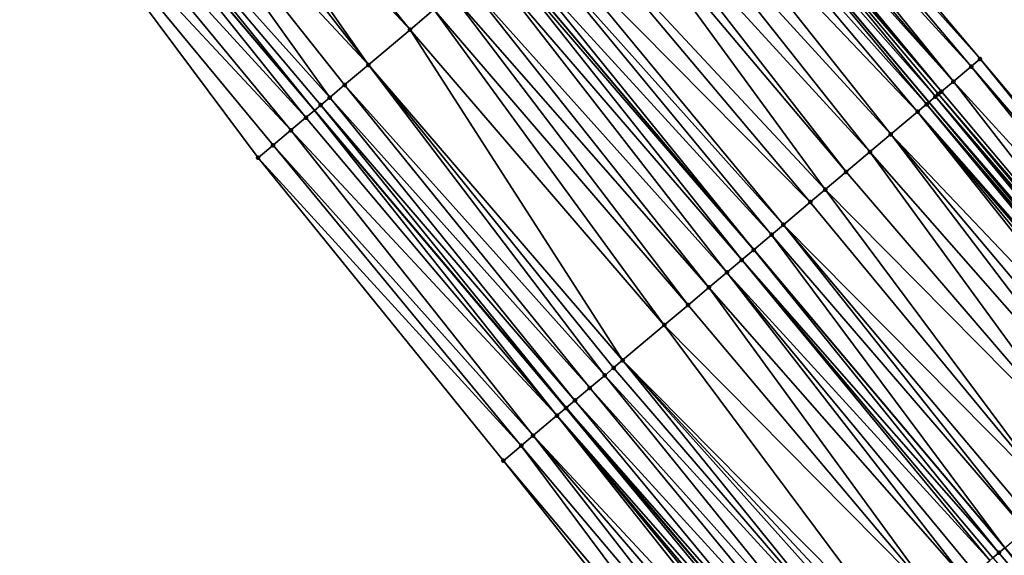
# Model space of a CAD drawing. Header units: feet. Extents: x 2004186 to 2014793, y 836912 to 864902.
# Tile 466 of 656: x 2007582 to 2007632, y 851718 to 851745. Entities that reach past the tile are written whole.
import ezdxf

# ---------------------------------------------------------------- set-up
doc = ezdxf.new("R2010")
doc.units = ezdxf.units.FT
doc.header["$LTSCALE"] = 100
doc.header["$MEASUREMENT"] = 0
for name, color, linetype, lineweight in [('EP_Travel Lane', 5, 'Continuous', 40), ('GPL_Skip Line', 2, 'Continuous', 40), ('Road Shots', 4, 'Continuous', 200), ('Road X-Section', 30, 'Continuous', 13)]:
    doc.layers.add(name, color=color, linetype=linetype, lineweight=lineweight)
doc.layers.add('I-77 SB_MM21-27-Surface-Border', color=7, linetype='Continuous')
doc.layers.add('I-77 SB_MM21-27-Surface-TIN', color=7, linetype='Continuous')

msp = doc.modelspace()

# ---------------------------------------------------------------- linework, layer by layer
at = {"layer": 'EP_Travel Lane'}
for points in [[(2007782.686232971, 851557.2412570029, 433.7958498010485), (2007769.80045487, 851572.5534538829, 433.8815698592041), (2007756.929217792, 851587.861149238, 433.9588030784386), (2007744.058041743, 851603.1687720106, 434.0614001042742), (2007731.186789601, 851618.4764852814, 434.1323963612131), (2007718.315545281, 851633.784189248, 434.206625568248), (2007705.444334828, 851649.0918529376, 434.2949388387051), (2007692.573054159, 851664.3996001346, 434.354049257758), (2007679.701829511, 851679.7072807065, 434.4364692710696), (2007666.830589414, 851695.014979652, 434.5124527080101), (2007653.949308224, 851710.3197456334, 434.5540885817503), (2007641.068784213, 851725.6196186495, 434.6458091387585), (2007628.188213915, 851740.9195466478, 434.7046418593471), (2007615.30766497, 851756.2194492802, 434.778561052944), (2007602.427108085, 851771.5193613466, 434.8469044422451), (2007589.54651904, 851786.819311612, 434.8923753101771)], [(2007751.491628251, 851557.1347434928, 433.8221837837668), (2007738.599280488, 851572.4246686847, 433.8977102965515), (2007725.706973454, 851587.7145455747, 433.9901244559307), (2007712.814590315, 851603.0045127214, 434.0509528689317), (2007699.922222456, 851618.2944617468, 434.1181382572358), (2007687.02989276, 851633.584365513, 434.2011402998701), (2007674.137544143, 851648.8742917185, 434.2763241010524), (2007661.245206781, 851664.1642045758, 434.3561411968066), (2007648.352864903, 851679.4541227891, 434.4341039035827), (2007635.435319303, 851694.7164796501, 434.5035539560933), (2007622.506948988, 851709.976055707, 434.5856615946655), (2007609.578546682, 851725.2356695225, 434.6450565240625), (2007596.650155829, 851740.4952698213, 434.712679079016), (2007583.721765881, 851755.7548690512, 434.7808641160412), (2007570.793330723, 851771.014521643, 434.817005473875), (2007557.86489253, 851786.2741778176, 434.8509902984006)]]:
    msp.add_polyline3d(points, dxfattribs=at)
at = {"layer": 'GPL_Skip Line'}
msp.add_polyline3d([(2007773.794784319, 851549.7693348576, 433.9359613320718), (2007760.925126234, 851565.0783076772, 434.0207287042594), (2007748.042018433, 851580.3759649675, 434.1063569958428), (2007735.158961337, 851595.6735620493, 434.2130335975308), (2007722.275788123, 851610.9712970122, 434.2715080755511), (2007709.392666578, 851626.2689706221, 434.3514310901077), (2007696.509546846, 851641.5666420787, 434.4321068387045), (2007683.62636174, 851656.8643911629, 434.4856448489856), (2007670.743281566, 851672.1620156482, 434.5827413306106), (2007657.860085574, 851687.4597776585, 434.6317604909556), (2007644.972511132, 851702.753757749, 434.7048551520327), (2007632.083729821, 851718.0467450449, 434.7708450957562), (2007619.194925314, 851733.3397598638, 434.8203452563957), (2007606.306136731, 851748.632755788, 434.8811657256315), (2007593.417325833, 851763.9257781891, 434.9261233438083), (2007580.528480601, 851779.2188413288, 434.9466733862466)], dxfattribs=at)
at = {"layer": 'I-77 SB_MM21-27-Surface-Border', "color": 3, "linetype": 'ByBlock', "lineweight": -2}
for points in [[(2007591.386305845, 851788.3702145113, 434.7703173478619), (2007604.733864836, 851773.463909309, 434.69425341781), (2007617.928434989, 851758.4287847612, 434.576800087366), (2007630.817211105, 851743.1358036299, 434.5072017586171), (2007643.706010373, 851727.8427950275, 434.4539273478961), (2007656.900594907, 851712.8076534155, 434.3467085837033), (2007669.63860744, 851697.380786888, 434.30776273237), (2007680.380496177, 851680.2789174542, 434.4181888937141), (2007695.863653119, 851667.1720922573, 434.0934191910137), (2007708.287999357, 851651.4877336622, 434.0793421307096), (2007721.171122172, 851636.1900585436, 433.9999380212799), (2007734.054243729, 851620.8923849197, 433.9200283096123), (2007746.478461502, 851605.2081788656, 433.852579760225), (2007759.20858075, 851589.7817019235, 433.7625568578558), (2007771.785840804, 851574.226251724, 433.721839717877), (2007784.359459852, 851558.6478275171, 433.6747839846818)], [(2007748.533134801, 851554.6438191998, 433.6980533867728), (2007735.956018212, 851570.1990990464, 433.7983532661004), (2007722.46096869, 851584.9814628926, 433.8715719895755), (2007709.577796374, 851600.2791967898, 433.9304032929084), (2007695.929557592, 851614.9329793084, 433.9159079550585), (2007682.740472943, 851629.9729969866, 433.9928326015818), (2007670.010384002, 851645.3994379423, 434.0954761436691), (2007657.127339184, 851660.6970204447, 434.2072325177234), (2007644.244259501, 851675.9946443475, 434.3045426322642), (2007631.514199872, 851691.412070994, 434.4080055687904), (2007618.778440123, 851706.8338388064, 434.5386518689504), (2007606.348436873, 851722.5135077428, 434.5947988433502), (2007593.765561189, 851738.064219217, 434.692449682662), (2007581.794372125, 851754.1305269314, 434.7645303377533), (2007568.599676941, 851769.1657998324, 434.793076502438), (2007555.863779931, 851784.58773051, 434.8261248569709)]]:
    msp.add_polyline3d(points, dxfattribs=at)
at = {"layer": 'I-77 SB_MM21-27-Surface-TIN', "color": 128, "linetype": 'ByBlock', "lineweight": -2}
for points in [[(2007588.982247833, 851760.1881207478, 434.8619327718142), (2007587.911700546, 851759.285940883, 434.8384638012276), (2007601.565169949, 851744.6373541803, 434.7973874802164)], [(2007588.982247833, 851760.1881207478, 434.8619327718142), (2007601.565169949, 851744.6373541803, 434.7973874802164), (2007602.78864655, 851745.6684240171, 434.819933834)], [(2007587.911700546, 851759.285940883, 434.8384638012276), (2007587.147030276, 851758.6415191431, 434.8262239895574), (2007599.424083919, 851742.8329843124, 434.7565254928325)], [(2007587.911700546, 851759.285940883, 434.8384638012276), (2007599.424083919, 851742.8329843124, 434.7565254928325), (2007601.565169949, 851744.6373541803, 434.7973874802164)], [(2007587.147030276, 851758.6415191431, 434.8262239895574), (2007585.770635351, 851757.4815462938, 434.8124109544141), (2007599.424083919, 851742.8329843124, 434.7565254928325)], [(2007617.928434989, 851758.4287847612, 434.576800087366), (2007617.469705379, 851758.0420456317, 434.6210325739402), (2007630.817211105, 851743.1358036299, 434.5072017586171)], [(2007617.469705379, 851758.0420456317, 434.6210325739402), (2007616.858056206, 851757.52640496, 434.6731187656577), (2007630.358475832, 851742.7490712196, 434.5474051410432)], [(2007617.469705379, 851758.0420456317, 434.6210325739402), (2007630.358475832, 851742.7490712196, 434.5474051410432), (2007630.817211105, 851743.1358036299, 434.5072017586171)], [(2007585.770635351, 851757.4815462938, 434.8124109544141), (2007584.088360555, 851756.0638187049, 434.7853404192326), (2007597.435934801, 851741.157495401, 434.7201430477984)], [(2007585.770635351, 851757.4815462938, 434.8124109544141), (2007598.200611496, 851741.8019095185, 434.73694885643), (2007599.424083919, 851742.8329843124, 434.7565254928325)], [(2007585.770635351, 851757.4815462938, 434.8124109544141), (2007597.435934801, 851741.157495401, 434.7201430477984), (2007598.200611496, 851741.8019095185, 434.73694885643)], [(2007616.858056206, 851757.52640496, 434.6731187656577), (2007616.399327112, 851757.1396652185, 434.7177179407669), (2007629.440999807, 851741.9756129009, 434.6239167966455)], [(2007616.858056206, 851757.52640496, 434.6731187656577), (2007629.440999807, 851741.9756129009, 434.6239167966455), (2007630.358475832, 851742.7490712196, 434.5474051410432)], [(2007628.829363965, 851741.4599564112, 434.6854755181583), (2007616.093503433, 851756.8818438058, 434.7444063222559), (2007615.940587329, 851756.7529381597, 434.754718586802)], [(2007616.399327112, 851757.1396652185, 434.7177179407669), (2007616.093503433, 851756.8818438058, 434.7444063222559), (2007629.440999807, 851741.9756129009, 434.6239167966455)], [(2007628.829363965, 851741.4599564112, 434.6854755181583), (2007629.440999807, 851741.9756129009, 434.6239167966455), (2007616.093503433, 851756.8818438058, 434.7444063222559)], [(2007628.52352357, 851741.2021548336, 434.7002778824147), (2007615.787668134, 851756.6240361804, 434.7628341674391), (2007615.30766497, 851756.2194492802, 434.778561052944)], [(2007628.829363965, 851741.4599564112, 434.6854755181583), (2007615.940587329, 851756.7529381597, 434.754718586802), (2007615.787668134, 851756.6240361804, 434.7628341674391)], [(2007628.676447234, 851741.3310515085, 434.6953413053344), (2007628.829363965, 851741.4599564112, 434.6854755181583), (2007615.787668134, 851756.6240361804, 434.7628341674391)], [(2007628.676447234, 851741.3310515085, 434.6953413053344), (2007615.787668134, 851756.6240361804, 434.7628341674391), (2007628.52352357, 851741.2021548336, 434.7002778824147)], [(2007584.088360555, 851756.0638187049, 434.7853404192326), (2007583.721765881, 851755.7548690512, 434.7808641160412), (2007596.650155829, 851740.4952698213, 434.712679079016)], [(2007584.088360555, 851756.0638187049, 434.7853404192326), (2007596.650155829, 851740.4952698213, 434.712679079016), (2007596.977130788, 851740.7708445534, 434.7114838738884)], [(2007584.088360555, 851756.0638187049, 434.7853404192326), (2007596.977130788, 851740.7708445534, 434.7114838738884), (2007597.435934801, 851741.157495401, 434.7201430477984)], [(2007628.064740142, 851740.8154795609, 434.7062488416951), (2007615.30766497, 851756.2194492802, 434.778561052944), (2007614.717203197, 851755.7217586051, 434.7979070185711)], [(2007628.064740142, 851740.8154795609, 434.7062488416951), (2007628.188213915, 851740.9195466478, 434.7046418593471), (2007615.30766497, 851756.2194492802, 434.778561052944)], [(2007628.52352357, 851741.2021548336, 434.7002778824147), (2007615.30766497, 851756.2194492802, 434.778561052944), (2007628.188213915, 851740.9195466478, 434.7046418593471)], [(2007582.711961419, 851754.9038508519, 434.7685339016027), (2007596.212481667, 851740.12639772, 434.7142789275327), (2007583.721765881, 851755.7548690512, 434.7808641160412)], [(2007596.212481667, 851740.12639772, 434.7142789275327), (2007596.650155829, 851740.4952698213, 434.712679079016), (2007583.721765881, 851755.7548690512, 434.7808641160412)], [(2007627.605965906, 851740.4287933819, 434.7187540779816), (2007614.717203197, 851755.7217586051, 434.7979070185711), (2007613.799639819, 851754.9484039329, 434.8123282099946)], [(2007628.064740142, 851740.8154795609, 434.7062488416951), (2007614.717203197, 851755.7217586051, 434.7979070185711), (2007627.605965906, 851740.4287933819, 434.7187540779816)], [(2007582.711961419, 851754.9038508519, 434.7685339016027), (2007581.794372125, 851754.1305269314, 434.7645303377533), (2007595.447825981, 851739.4819586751, 434.7124076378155)], [(2007582.711961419, 851754.9038508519, 434.7685339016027), (2007595.447825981, 851739.4819586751, 434.7124076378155), (2007596.212481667, 851740.12639772, 434.7142789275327)], [(2007626.229622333, 851739.2687596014, 434.7414376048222), (2007613.799639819, 851754.9484039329, 434.8123282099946), (2007612.729136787, 851754.0461715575, 434.8203204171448)], [(2007627.605965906, 851740.4287933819, 434.7187540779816), (2007613.799639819, 851754.9484039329, 434.8123282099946), (2007626.229622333, 851739.2687596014, 434.7414376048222)], [(2007581.794372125, 851754.1305269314, 434.7645303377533), (2007594.530232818, 851738.7086393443, 434.7056549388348), (2007595.447825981, 851739.4819586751, 434.7124076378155)], [(2007581.794372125, 851754.1305269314, 434.7645303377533), (2007593.765561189, 851738.064219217, 434.692449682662), (2007594.530232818, 851738.7086393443, 434.7056549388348)], [(2007612.729136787, 851754.0461715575, 434.8203204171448), (2007611.658639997, 851753.1439317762, 434.8327497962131), (2007625.159125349, 851738.3665200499, 434.7537214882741)], [(2007626.229622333, 851739.2687596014, 434.7414376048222), (2007612.729136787, 851754.0461715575, 434.8203204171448), (2007625.159125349, 851738.3665200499, 434.7537214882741)], [(2007611.658639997, 851753.1439317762, 434.8327497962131), (2007611.046920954, 851752.628374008, 434.8351664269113), (2007623.935692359, 851737.3353984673, 434.762168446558)], [(2007611.658639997, 851753.1439317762, 434.8327497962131), (2007623.935692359, 851737.3353984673, 434.762168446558), (2007625.159125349, 851738.3665200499, 434.7537214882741)], [(2007611.046920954, 851752.628374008, 434.8351664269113), (2007609.211767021, 851751.0816969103, 434.8446890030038), (2007622.865188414, 851736.4331671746, 434.7695041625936)], [(2007611.046920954, 851752.628374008, 434.8351664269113), (2007622.865188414, 851736.4331671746, 434.7695041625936), (2007623.935692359, 851737.3353984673, 434.762168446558)], [(2007609.211767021, 851751.0816969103, 434.8446890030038), (2007607.98834207, 851750.0505657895, 434.8588594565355), (2007622.100545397, 851735.7887130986, 434.7766328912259)], [(2007609.211767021, 851751.0816969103, 434.8446890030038), (2007622.100545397, 851735.7887130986, 434.7766328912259), (2007622.865188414, 851736.4331671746, 434.7695041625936)], [(2007607.98834207, 851750.0505657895, 434.8588594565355), (2007607.37663398, 851749.5349950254, 434.8690622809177), (2007620.724196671, 851734.6286854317, 434.7956536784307)], [(2007607.98834207, 851750.0505657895, 434.8588594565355), (2007620.724196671, 851734.6286854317, 434.7956536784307), (2007622.100545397, 851735.7887130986, 434.7766328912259)], [(2007607.37663398, 851749.5349950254, 434.8690622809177), (2007606.611996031, 851748.8905349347, 434.8798001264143), (2007620.112492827, 851734.1131096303, 434.8088700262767)], [(2007607.37663398, 851749.5349950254, 434.8690622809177), (2007620.112492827, 851734.1131096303, 434.8088700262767), (2007620.724196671, 851734.6286854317, 434.7956536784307)], [(2007606.611996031, 851748.8905349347, 434.8798001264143), (2007606.306136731, 851748.632755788, 434.8811657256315), (2007619.194925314, 851733.3397598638, 434.8203452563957)], [(2007606.611996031, 851748.8905349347, 434.8798001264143), (2007619.194925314, 851733.3397598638, 434.8203452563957), (2007620.112492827, 851734.1131096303, 434.8088700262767)], [(2007606.153207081, 851748.5038662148, 434.881848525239), (2007605.541477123, 851747.9883213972, 434.8765061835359), (2007618.583196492, 851732.8242136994, 434.8158053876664)], [(2007606.153207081, 851748.5038662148, 434.881848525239), (2007619.194925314, 851733.3397598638, 434.8203452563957), (2007606.306136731, 851748.632755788, 434.8811657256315)], [(2007606.153207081, 851748.5038662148, 434.881848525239), (2007618.583196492, 851732.8242136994, 434.8158053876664), (2007619.194925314, 851733.3397598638, 434.8203452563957)], [(2007605.541477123, 851747.9883213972, 434.8765061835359), (2007604.470935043, 851747.0861353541, 434.8567397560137), (2007617.818530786, 851732.1797865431, 434.8068058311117)], [(2007605.541477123, 851747.9883213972, 434.8765061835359), (2007617.818530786, 851732.1797865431, 434.8068058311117), (2007618.583196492, 851732.8242136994, 434.8158053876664)], [(2007604.470935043, 851747.0861353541, 434.8567397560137), (2007603.706254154, 851746.4417262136, 434.8369521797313), (2007616.900912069, 851731.4064975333, 434.781880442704)], [(2007604.470935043, 851747.0861353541, 434.8567397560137), (2007616.900912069, 851731.4064975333, 434.781880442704), (2007617.818530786, 851732.1797865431, 434.8068058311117)], [(2007603.706254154, 851746.4417262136, 434.8369521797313), (2007602.78864655, 851745.6684240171, 434.819933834), (2007615.830368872, 851730.5043128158, 434.7613118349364)], [(2007603.706254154, 851746.4417262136, 434.8369521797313), (2007615.830368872, 851730.5043128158, 434.7613118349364), (2007616.900912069, 851731.4064975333, 434.781880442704)], [(2007602.78864655, 851745.6684240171, 434.819933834), (2007601.565169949, 851744.6373541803, 434.7973874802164), (2007614.606894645, 851729.4732401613, 434.7404447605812)], [(2007602.78864655, 851745.6684240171, 434.819933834), (2007614.606894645, 851729.4732401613, 434.7404447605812), (2007615.830368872, 851730.5043128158, 434.7613118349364)], [(2007601.565169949, 851744.6373541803, 434.7973874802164), (2007599.424083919, 851742.8329843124, 434.7565254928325), (2007612.465800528, 851727.6688798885, 434.6938184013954)], [(2007601.565169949, 851744.6373541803, 434.7973874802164), (2007612.465800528, 851727.6688798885, 434.6938184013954), (2007614.606894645, 851729.4732401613, 434.7404447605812)], [(2007599.424083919, 851742.8329843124, 434.7565254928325), (2007598.200611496, 851741.8019095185, 434.73694885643), (2007611.548194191, 851726.895576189, 434.677694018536)], [(2007599.424083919, 851742.8329843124, 434.7565254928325), (2007612.006999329, 851727.2822257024, 434.6871559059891), (2007612.465800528, 851727.6688798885, 434.6938184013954)], [(2007599.424083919, 851742.8329843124, 434.7565254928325), (2007611.548194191, 851726.895576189, 434.677694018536), (2007612.006999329, 851727.2822257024, 434.6871559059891)], [(2007642.941449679, 851727.1982432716, 434.5195817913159), (2007630.358475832, 851742.7490712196, 434.5474051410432), (2007629.440999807, 851741.9756129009, 434.6239167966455)], [(2007643.400184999, 851727.5849756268, 434.4794092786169), (2007630.817211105, 851743.1358036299, 434.5072017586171), (2007630.358475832, 851742.7490712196, 434.5474051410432)], [(2007643.400184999, 851727.5849756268, 434.4794092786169), (2007630.358475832, 851742.7490712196, 434.5474051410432), (2007642.941449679, 851727.1982432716, 434.5195817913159)], [(2007643.400184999, 851727.5849756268, 434.4794092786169), (2007643.706010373, 851727.8427950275, 434.4539273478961), (2007630.817211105, 851743.1358036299, 434.5072017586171)], [(2007598.200611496, 851741.8019095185, 434.73694885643), (2007597.435934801, 851741.157495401, 434.7201430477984), (2007610.783528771, 851726.2511486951, 434.6688966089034)], [(2007598.200611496, 851741.8019095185, 434.73694885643), (2007610.783528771, 851726.2511486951, 434.6688966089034), (2007611.548194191, 851726.895576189, 434.677694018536)], [(2007628.829363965, 851741.4599564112, 434.6854755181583), (2007641.718158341, 851726.1669536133, 434.6287321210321), (2007629.440999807, 851741.9756129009, 434.6239167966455)], [(2007642.941449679, 851727.1982432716, 434.5195817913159), (2007629.440999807, 851741.9756129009, 434.6239167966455), (2007641.718158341, 851726.1669536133, 434.6287321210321)], [(2007628.52352357, 851741.2021548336, 434.7002778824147), (2007628.188213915, 851740.9195466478, 434.7046418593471), (2007641.259396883, 851725.7802522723, 434.650323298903)], [(2007628.676447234, 851741.3310515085, 434.6953413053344), (2007628.52352357, 851741.2021548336, 434.7002778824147), (2007641.565244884, 851726.0380448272, 434.6409254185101)], [(2007628.52352357, 851741.2021548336, 434.7002778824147), (2007641.412325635, 851725.9091429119, 434.6490021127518), (2007641.565244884, 851726.0380448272, 434.6409254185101)], [(2007628.52352357, 851741.2021548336, 434.7002778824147), (2007641.259396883, 851725.7802522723, 434.650323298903), (2007641.412325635, 851725.9091429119, 434.6490021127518)], [(2007628.676447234, 851741.3310515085, 434.6953413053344), (2007641.718158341, 851726.1669536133, 434.6287321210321), (2007628.829363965, 851741.4599564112, 434.6854755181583)], [(2007628.676447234, 851741.3310515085, 434.6953413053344), (2007641.565244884, 851726.0380448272, 434.6409254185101), (2007641.718158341, 851726.1669536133, 434.6287321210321)], [(2007596.977130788, 851740.7708445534, 434.7114838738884), (2007596.650155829, 851740.4952698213, 434.712679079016), (2007609.578546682, 851725.2356695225, 434.6450565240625)], [(2007597.435934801, 851741.157495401, 434.7201430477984), (2007596.977130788, 851740.7708445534, 434.7114838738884), (2007610.018850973, 851725.6067358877, 434.6513004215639)], [(2007596.977130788, 851740.7708445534, 434.7114838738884), (2007609.578546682, 851725.2356695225, 434.6450565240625), (2007610.018850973, 851725.6067358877, 434.6513004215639)], [(2007597.435934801, 851741.157495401, 434.7201430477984), (2007610.018850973, 851725.6067358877, 434.6513004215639), (2007610.783528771, 851726.2511486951, 434.6688966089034)], [(2007628.064740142, 851740.8154795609, 434.7062488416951), (2007627.605965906, 851740.4287933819, 434.7187540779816), (2007640.800610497, 851725.39358051, 434.6541929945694)], [(2007628.064740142, 851740.8154795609, 434.7062488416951), (2007641.068784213, 851725.6196186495, 434.6458091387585), (2007628.188213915, 851740.9195466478, 434.7046418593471)], [(2007628.064740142, 851740.8154795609, 434.7062488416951), (2007640.953531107, 851725.5224808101, 434.6470841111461), (2007641.068784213, 851725.6196186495, 434.6458091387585)], [(2007628.064740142, 851740.8154795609, 434.7062488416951), (2007640.800610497, 851725.39358051, 434.6541929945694), (2007640.953531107, 851725.5224808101, 434.6470841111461)], [(2007641.106459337, 851725.6513720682, 434.6453923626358), (2007628.188213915, 851740.9195466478, 434.7046418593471), (2007641.068784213, 851725.6196186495, 434.6458091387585)], [(2007641.259396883, 851725.7802522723, 434.650323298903), (2007628.188213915, 851740.9195466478, 434.7046418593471), (2007641.106459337, 851725.6513720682, 434.6453923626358)], [(2007596.212481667, 851740.12639772, 434.7142789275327), (2007609.101242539, 851724.8334346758, 434.6336854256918), (2007596.650155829, 851740.4952698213, 434.712679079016)], [(2007609.560049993, 851725.2200814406, 434.6447942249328), (2007609.578546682, 851725.2356695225, 434.6450565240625), (2007596.650155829, 851740.4952698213, 434.712679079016)], [(2007609.560049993, 851725.2200814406, 434.6447942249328), (2007596.650155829, 851740.4952698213, 434.712679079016), (2007609.101242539, 851724.8334346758, 434.6336854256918)], [(2007627.605965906, 851740.4287933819, 434.7187540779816), (2007626.229622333, 851739.2687596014, 434.7414376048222), (2007640.035980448, 851724.7491110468, 434.670543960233)], [(2007627.605965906, 851740.4287933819, 434.7187540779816), (2007640.647685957, 851725.264684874, 434.6585076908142), (2007640.800610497, 851725.39358051, 434.6541929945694)], [(2007627.605965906, 851740.4287933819, 434.7187540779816), (2007640.341829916, 851725.0069018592, 434.6621898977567), (2007640.647685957, 851725.264684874, 434.6585076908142)], [(2007627.605965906, 851740.4287933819, 434.7187540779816), (2007640.035980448, 851724.7491110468, 434.670543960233), (2007640.341829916, 851725.0069018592, 434.6621898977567)], [(2007596.212481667, 851740.12639772, 434.7142789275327), (2007595.447825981, 851739.4819586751, 434.7124076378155), (2007609.101242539, 851724.8334346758, 434.6336854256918)], [(2007595.447825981, 851739.4819586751, 434.7124076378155), (2007594.530232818, 851738.7086393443, 434.7056549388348), (2007607.877771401, 851723.8023583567, 434.6150139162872)], [(2007595.447825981, 851739.4819586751, 434.7124076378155), (2007607.877771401, 851723.8023583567, 434.6150139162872), (2007609.101242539, 851724.8334346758, 434.6336854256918)], [(2007626.229622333, 851739.2687596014, 434.7414376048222), (2007625.159125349, 851738.3665200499, 434.7537214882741), (2007638.35377717, 851723.3312985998, 434.6943102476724)], [(2007626.229622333, 851739.2687596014, 434.7414376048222), (2007639.118417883, 851723.9757554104, 434.6855401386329), (2007640.035980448, 851724.7491110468, 434.670543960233)], [(2007626.229622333, 851739.2687596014, 434.7414376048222), (2007638.35377717, 851723.3312985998, 434.6943102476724), (2007639.118417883, 851723.9757554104, 434.6855401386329)], [(2007594.530232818, 851738.7086393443, 434.7056549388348), (2007593.765561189, 851738.064219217, 434.692449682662), (2007607.266041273, 851723.2868137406, 434.6095463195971)], [(2007594.530232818, 851738.7086393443, 434.7056549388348), (2007607.266041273, 851723.2868137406, 434.6095463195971), (2007607.877771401, 851723.8023583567, 434.6150139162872)], [(2007636.977419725, 851722.1712812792, 434.7071382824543), (2007625.159125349, 851738.3665200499, 434.7537214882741), (2007623.935692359, 851737.3353984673, 434.762168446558)], [(2007638.35377717, 851723.3312985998, 434.6943102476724), (2007625.159125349, 851738.3665200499, 434.7537214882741), (2007636.977419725, 851722.1712812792, 434.7071382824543)], [(2007593.765561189, 851738.064219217, 434.692449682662), (2007606.348436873, 851722.5135077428, 434.5947988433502), (2007607.266041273, 851723.2868137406, 434.6095463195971)], [(2007636.977419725, 851722.1712812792, 434.7071382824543), (2007623.935692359, 851737.3353984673, 434.762168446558), (2007622.865188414, 851736.4331671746, 434.7695041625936)], [(2007634.836413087, 851720.3668172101, 434.7227080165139), (2007622.865188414, 851736.4331671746, 434.7695041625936), (2007622.100545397, 851735.7887130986, 434.7766328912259)], [(2007636.977419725, 851722.1712812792, 434.7071382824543), (2007622.865188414, 851736.4331671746, 434.7695041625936), (2007634.836413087, 851720.3668172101, 434.7227080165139)], [(2007634.836413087, 851720.3668172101, 434.7227080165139), (2007622.100545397, 851735.7887130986, 434.7766328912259), (2007620.724196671, 851734.6286854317, 434.7956536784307)], [(2007633.154218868, 851718.9489940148, 434.7529139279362), (2007620.724196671, 851734.6286854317, 434.7956536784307), (2007620.112492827, 851734.1131096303, 434.8088700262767)], [(2007634.836413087, 851720.3668172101, 434.7227080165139), (2007620.724196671, 851734.6286854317, 434.7956536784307), (2007633.612995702, 851719.335677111, 434.7422537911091)], [(2007633.612995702, 851719.335677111, 434.7422537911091), (2007620.724196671, 851734.6286854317, 434.7956536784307), (2007633.154218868, 851718.9489940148, 434.7529139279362)], [(2007620.112492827, 851734.1131096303, 434.8088700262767), (2007619.194925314, 851733.3397598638, 434.8203452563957), (2007632.083729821, 851718.0467450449, 434.7708450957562)], [(2007633.154218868, 851718.9489940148, 434.7529139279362), (2007620.112492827, 851734.1131096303, 434.8088700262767), (2007632.083729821, 851718.0467450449, 434.7708450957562)], [(2007631.77786518, 851717.788972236, 434.7684127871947), (2007619.194925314, 851733.3397598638, 434.8203452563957), (2007618.583196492, 851732.8242136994, 434.8158053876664)], [(2007631.77786518, 851717.788972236, 434.7684127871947), (2007632.083729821, 851718.0467450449, 434.7708450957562), (2007619.194925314, 851733.3397598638, 434.8203452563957)], [(2007631.319083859, 851717.4022944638, 434.775883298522), (2007618.583196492, 851732.8242136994, 434.8158053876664), (2007617.818530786, 851732.1797865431, 434.8068058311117)], [(2007631.77786518, 851717.788972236, 434.7684127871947), (2007618.583196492, 851732.8242136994, 434.8158053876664), (2007631.472016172, 851717.531180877, 434.77709423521)], [(2007631.472016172, 851717.531180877, 434.77709423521), (2007618.583196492, 851732.8242136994, 434.8158053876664), (2007631.319083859, 851717.4022944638, 434.775883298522)], [(2007630.095598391, 851716.3712351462, 434.7470308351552), (2007617.818530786, 851732.1797865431, 434.8068058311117), (2007616.900912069, 851731.4064975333, 434.781880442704)], [(2007631.319083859, 851717.4022944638, 434.775883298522), (2007617.818530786, 851732.1797865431, 434.8068058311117), (2007630.554407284, 851716.7578802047, 434.7591599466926)], [(2007630.554407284, 851716.7578802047, 434.7591599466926), (2007617.818530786, 851732.1797865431, 434.8068058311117), (2007630.095598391, 851716.3712351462, 434.7470308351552)], [(2007628.719179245, 851715.2112910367, 434.7159962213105), (2007616.900912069, 851731.4064975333, 434.781880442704), (2007615.830368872, 851730.5043128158, 434.7613118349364)], [(2007630.095598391, 851716.3712351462, 434.7470308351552), (2007616.900912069, 851731.4064975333, 434.781880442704), (2007628.719179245, 851715.2112910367, 434.7159962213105)], [(2007628.719179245, 851715.2112910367, 434.7159962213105), (2007615.830368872, 851730.5043128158, 434.7613118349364), (2007614.606894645, 851729.4732401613, 434.7404447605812)], [(2007626.578080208, 851713.4069366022, 434.6658811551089), (2007614.606894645, 851729.4732401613, 434.7404447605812), (2007612.465800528, 851727.6688798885, 434.6938184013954)], [(2007628.719179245, 851715.2112910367, 434.7159962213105), (2007614.606894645, 851729.4732401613, 434.7404447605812), (2007626.578080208, 851713.4069366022, 434.6658811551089)], [(2007612.465800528, 851727.6688798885, 434.6938184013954), (2007612.006999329, 851727.2822257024, 434.6871559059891), (2007625.048723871, 851712.1181118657, 434.6301688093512)], [(2007626.578080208, 851713.4069366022, 434.6658811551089), (2007612.465800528, 851727.6688798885, 434.6938184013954), (2007626.119276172, 851713.0202857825, 434.6572036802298)], [(2007626.119276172, 851713.0202857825, 434.6572036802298), (2007612.465800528, 851727.6688798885, 434.6938184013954), (2007625.813402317, 851712.762523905, 434.6482219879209)], [(2007625.813402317, 851712.762523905, 434.6482219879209), (2007612.465800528, 851727.6688798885, 434.6938184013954), (2007625.048723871, 851712.1181118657, 434.6301688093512)], [(2007612.006999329, 851727.2822257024, 434.6871559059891), (2007611.548194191, 851726.895576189, 434.677694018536), (2007625.048723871, 851712.1181118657, 434.6301688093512)], [(2007611.548194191, 851726.895576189, 434.677694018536), (2007610.783528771, 851726.2511486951, 434.6688966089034), (2007624.13111804, 851711.3448075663, 434.614407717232)], [(2007611.548194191, 851726.895576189, 434.677694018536), (2007624.13111804, 851711.3448075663, 434.614407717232), (2007625.048723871, 851712.1181118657, 434.6301688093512)], [(2007610.783528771, 851726.2511486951, 434.6688966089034), (2007610.018850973, 851725.6067358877, 434.6513004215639), (2007623.519383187, 851710.8292685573, 434.605583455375)], [(2007610.783528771, 851726.2511486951, 434.6688966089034), (2007623.519383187, 851710.8292685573, 434.605583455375), (2007624.13111804, 851711.3448075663, 434.614407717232)], [(2007610.018850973, 851725.6067358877, 434.6513004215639), (2007609.578546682, 851725.2356695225, 434.6450565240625), (2007622.754704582, 851710.1848567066, 434.5874170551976)], [(2007610.018850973, 851725.6067358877, 434.6513004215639), (2007622.754704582, 851710.1848567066, 434.5874170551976), (2007623.519383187, 851710.8292685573, 434.605583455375)], [(2007609.560049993, 851725.2200814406, 434.6447942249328), (2007609.101242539, 851724.8334346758, 434.6336854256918), (2007622.295908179, 851709.7981968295, 434.5841662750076)], [(2007609.560049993, 851725.2200814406, 434.6447942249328), (2007622.506948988, 851709.976055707, 434.5856615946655), (2007609.578546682, 851725.2356695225, 434.6450565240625)], [(2007609.560049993, 851725.2200814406, 434.6447942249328), (2007622.295908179, 851709.7981968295, 434.5841662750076), (2007622.506948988, 851709.976055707, 434.5856615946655)], [(2007622.754704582, 851710.1848567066, 434.5874170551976), (2007609.578546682, 851725.2356695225, 434.6450565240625), (2007622.506948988, 851709.976055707, 434.5856615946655)], [(2007609.101242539, 851724.8334346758, 434.6336854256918), (2007607.877771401, 851723.8023583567, 434.6150139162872), (2007621.531243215, 851709.1537687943, 434.5756964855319)], [(2007609.101242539, 851724.8334346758, 434.6336854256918), (2007621.990037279, 851709.540431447, 434.5772845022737), (2007622.295908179, 851709.7981968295, 434.5841662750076)], [(2007609.101242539, 851724.8334346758, 434.6336854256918), (2007621.837106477, 851709.411543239, 434.5771487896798), (2007621.990037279, 851709.540431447, 434.5772845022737)], [(2007609.101242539, 851724.8334346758, 434.6336854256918), (2007621.531243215, 851709.1537687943, 434.5756964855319), (2007621.837106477, 851709.411543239, 434.5771487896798)], [(2007607.877771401, 851723.8023583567, 434.6150139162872), (2007607.266041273, 851723.2868137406, 434.6095463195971), (2007620.154841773, 851707.993803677, 434.5572480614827)], [(2007607.877771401, 851723.8023583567, 434.6150139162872), (2007620.919503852, 851708.6382351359, 434.5636665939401), (2007621.531243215, 851709.1537687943, 434.5756964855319)], [(2007607.877771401, 851723.8023583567, 434.6150139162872), (2007620.154841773, 851707.993803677, 434.5572480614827), (2007620.919503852, 851708.6382351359, 434.5636665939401)], [(2007607.266041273, 851723.2868137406, 434.6095463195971), (2007606.348436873, 851722.5135077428, 434.5947988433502), (2007619.237239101, 851707.2204956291, 434.5437327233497)], [(2007607.266041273, 851723.2868137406, 434.6095463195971), (2007619.237239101, 851707.2204956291, 434.5437327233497), (2007620.154841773, 851707.993803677, 434.5572480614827)], [(2007606.348436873, 851722.5135077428, 434.5947988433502), (2007618.778440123, 851706.8338388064, 434.5386518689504), (2007619.237239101, 851707.2204956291, 434.5437327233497)], [(2007631.77786518, 851717.788972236, 434.7684127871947), (2007644.666647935, 851702.4959832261, 434.703449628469), (2007632.083729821, 851718.0467450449, 434.7708450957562)], [(2007631.77786518, 851717.788972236, 434.7684127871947), (2007631.472016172, 851717.531180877, 434.77709423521), (2007644.666647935, 851702.4959832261, 434.703449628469)]]:
    msp.add_3dface(points, dxfattribs=at)
at = {"layer": 'Road Shots', "lineweight": 100}
for p in [(2007601.565169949, 851744.6373541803, 434.7973874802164), (2007599.424083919, 851742.8329843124, 434.7565254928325), (2007630.358475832, 851742.7490712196, 434.5474051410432), (2007630.817211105, 851743.1358036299, 434.5072017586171), (2007598.200611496, 851741.8019095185, 434.73694885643), (2007629.440999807, 851741.9756129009, 434.6239167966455), (2007628.52352357, 851741.2021548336, 434.7002778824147), (2007628.676447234, 851741.3310515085, 434.6953413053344), (2007628.829363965, 851741.4599564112, 434.6854755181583), (2007596.977130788, 851740.7708445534, 434.7114838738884), (2007597.435934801, 851741.157495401, 434.7201430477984), (2007628.064740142, 851740.8154795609, 434.7062488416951), (2007627.605965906, 851740.4287933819, 434.7187540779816), (2007596.212481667, 851740.12639772, 434.7142789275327), (2007595.447825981, 851739.4819586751, 434.7124076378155), (2007626.229622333, 851739.2687596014, 434.7414376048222), (2007594.530232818, 851738.7086393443, 434.7056549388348), (2007625.159125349, 851738.3665200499, 434.7537214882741), (2007593.765561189, 851738.064219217, 434.692449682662), (2007623.935692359, 851737.3353984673, 434.762168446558), (2007622.865188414, 851736.4331671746, 434.7695041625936), (2007622.100545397, 851735.7887130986, 434.7766328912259), (2007620.724196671, 851734.6286854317, 434.7956536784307), (2007620.112492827, 851734.1131096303, 434.8088700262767), (2007619.194925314, 851733.3397598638, 434.8203452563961), (2007618.583196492, 851732.8242136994, 434.8158053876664), (2007617.818530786, 851732.1797865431, 434.8068058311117), (2007616.900912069, 851731.4064975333, 434.781880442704), (2007615.830368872, 851730.5043128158, 434.7613118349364), (2007614.606894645, 851729.4732401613, 434.7404447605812), (2007612.465800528, 851727.6688798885, 434.6938184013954), (2007612.006999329, 851727.2822257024, 434.6871559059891), (2007611.548194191, 851726.895576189, 434.677694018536), (2007610.783528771, 851726.2511486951, 434.6688966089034), (2007610.018850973, 851725.6067358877, 434.6513004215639), (2007609.560049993, 851725.2200814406, 434.6447942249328), (2007609.101242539, 851724.8334346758, 434.6336854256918), (2007607.877771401, 851723.8023583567, 434.6150139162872), (2007607.266041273, 851723.2868137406, 434.6095463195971), (2007606.348436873, 851722.5135077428, 434.5947988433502), (2007631.77786518, 851717.788972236, 434.7684127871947)]:
    msp.add_point(p, dxfattribs=at)
at = {"layer": 'Road X-Section', "extrusion": (-0.6444406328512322, 0.7646512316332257, 0.002182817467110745), "elevation": -642491.4880980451, "flags": 128}
msp.add_lwpolyline([(-2084008.627420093, 1837.138469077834), (-2084009.627420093, 1837.151674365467), (-2084010.827420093, 1837.158427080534), (-2084011.827420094, 1837.160298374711), (-2084012.827420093, 1837.157503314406), (-2084013.427420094, 1837.166162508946), (-2084014.427420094, 1837.182968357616), (-2084016.027420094, 1837.202545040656), (-2084018.827420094, 1837.243407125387), (-2084020.427420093, 1837.265953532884), (-2084021.627420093, 1837.282971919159), (-2084022.627420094, 1837.302759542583), (-2084024.027420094, 1837.322526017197), (-2084024.827420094, 1837.327868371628), (-2084025.427420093, 1837.325819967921), (-2084026.427420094, 1837.315082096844), (-2084027.227420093, 1837.304879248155), (-2084028.827420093, 1837.290708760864), (-2084031.227420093, 1837.281186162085), (-2084032.027420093, 1837.27876952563), (-2084033.427420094, 1837.266340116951), (-2084034.827420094, 1837.25834789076), (-2084036.027420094, 1837.24392666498), (-2084037.427420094, 1837.208853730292), (-2084037.627420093, 1837.200738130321), (-2084037.827420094, 1837.190425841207), (-2084038.227420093, 1837.163737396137), (-2084038.827420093, 1837.119138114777), (-2084039.627420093, 1837.067051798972), (-2084040.227420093, 1837.02281920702)], dxfattribs=at)
at = {"layer": 'Road X-Section', "extrusion": (-0.6444406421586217, 0.7646512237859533, 0.002182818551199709), "elevation": -642511.5134670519, "flags": 128}
msp.add_lwpolyline([(-2084008.219598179, 1837.08522638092), (-2084009.419598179, 1837.099973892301), (-2084010.219598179, 1837.105441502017), (-2084011.819598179, 1837.124113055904), (-2084012.41959818, 1837.13522188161), (-2084013.019598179, 1837.141728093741), (-2084014.019598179, 1837.159324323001), (-2084015.019598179, 1837.168121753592), (-2084015.619598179, 1837.177583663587), (-2084016.219598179, 1837.184246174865), (-2084019.019598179, 1837.230872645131), (-2084020.619598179, 1837.2517397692), (-2084022.019598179, 1837.272308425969), (-2084023.219598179, 1837.297233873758), (-2084024.21959818, 1837.306233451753), (-2084025.019598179, 1837.310773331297), (-2084026.21959818, 1837.299298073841), (-2084027.01959818, 1837.286081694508), (-2084028.819598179, 1837.267060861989), (-2084029.819598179, 1837.259932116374), (-2084031.21959818, 1837.252596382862), (-2084032.819598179, 1837.244149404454), (-2084034.219598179, 1837.231865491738), (-2084036.019598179, 1837.209181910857), (-2084036.619598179, 1837.196676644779), (-2084037.219598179, 1837.190705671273), (-2084037.419598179, 1837.185769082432), (-2084037.61959818, 1837.175903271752), (-2084038.419598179, 1837.114344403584), (-2084039.619598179, 1837.037832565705), (-2084040.21959818, 1836.9976290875)], dxfattribs=at)
at = {"layer": 'Road X-Section', "extrusion": (-0.6444406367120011, 0.7646512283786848, 0.002182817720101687), "elevation": -642531.4986208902, "flags": 128}
msp.add_lwpolyline([(-2084007.624175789, 1837.072169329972), (-2084008.224175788, 1837.077250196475), (-2084009.424175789, 1837.090765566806), (-2084010.424175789, 1837.097184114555), (-2084011.224175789, 1837.109214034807), (-2084011.624175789, 1837.110666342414), (-2084011.824175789, 1837.110802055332), (-2084012.224175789, 1837.11768384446), (-2084012.824175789, 1837.120934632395), (-2084013.824175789, 1837.139101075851), (-2084014.624175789, 1837.14792535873), (-2084015.824175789, 1837.163686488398), (-2084016.824175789, 1837.181739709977), (-2084017.224175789, 1837.190721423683), (-2084017.824175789, 1837.199398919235), (-2084020.624175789, 1837.249514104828), (-2084022.424175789, 1837.280548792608), (-2084023.024175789, 1837.292677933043), (-2084024.024175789, 1837.309401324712), (-2084024.224175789, 1837.310612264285), (-2084024.624175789, 1837.301930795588), (-2084025.024175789, 1837.304363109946), (-2084026.424175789, 1837.286431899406), (-2084027.024175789, 1837.275771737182), (-2084028.624175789, 1837.256225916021), (-2084031.424175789, 1837.240656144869), (-2084033.224175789, 1837.227828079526), (-2084034.224175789, 1837.219057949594), (-2084035.424175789, 1837.204061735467), (-2084035.824175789, 1837.195707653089), (-2084036.224175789, 1837.192025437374), (-2084036.424175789, 1837.18771073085), (-2084036.624175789, 1837.18060183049), (-2084036.824175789, 1837.178910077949), (-2084037.024175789, 1837.183841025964), (-2084037.224175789, 1837.182519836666), (-2084037.424175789, 1837.174443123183), (-2084037.624175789, 1837.162249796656), (-2084039.224175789, 1837.053099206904), (-2084039.824175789, 1837.012926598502), (-2084040.224175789, 1836.987444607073)], dxfattribs=at)

doc.saveas('drawing.dxf')
